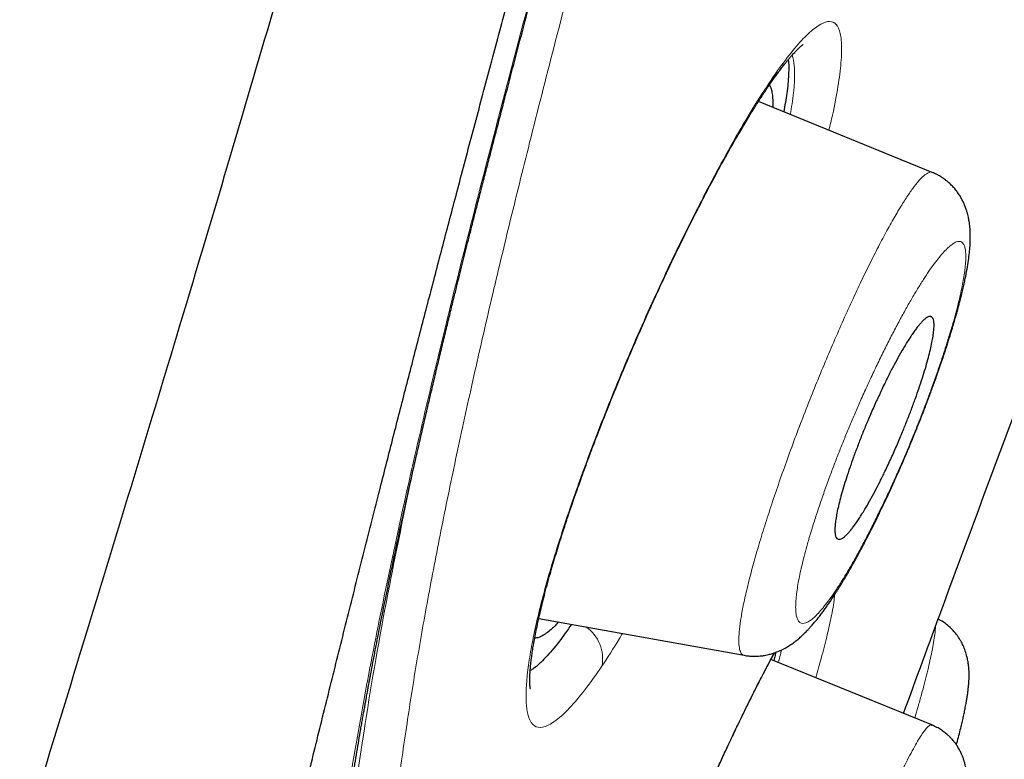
# Model space of a CAD drawing. Header units: millimetres. Extents: x 8 to 473, y 11 to 654.
# Tile 611 of 656: x 438.6 to 446, y 537.53 to 543.09. Entities that reach past the tile are written whole.
import ezdxf

# ---------------------------------------------------------------- set-up
doc = ezdxf.new("R2010")
doc.units = ezdxf.units.MM

msp = doc.modelspace()

# ---------------------------------------------------------------- linework, layer by layer
at = {"color": 7, "linetype": 'Continuous', "lineweight": 30}
for p, q in [((445.4569, 541.9393), (444.1512, 542.4711)), ((442.5018, 538.59), (444.0442, 538.3135)), ((445.4528, 537.7908), (444.2457, 538.2824)), ((444.2511, 538.2925), (444.2727, 538.3323)), ((445.4522, 537.7899), (445.4524, 537.7899))]:
    msp.add_line(p, q, dxfattribs=at)
at = {"color": 8, "linetype": 'Continuous', "lineweight": 0, "flags": 128}
msp.add_lwpolyline([(444.2511, 538.2925), (444.2563, 538.303), (444.2645, 538.3252)], dxfattribs=at)
at = {"color": 8, "linetype": 'Continuous', "lineweight": 0}
for centre, radius, start, end in [((444.097, 542.7614), 0.2068, 324.6458, 343.79403), ((442.693, 538.2888), 0.2886, 348.62955, 55.67213)]:
    msp.add_arc(centre, radius, start, end, dxfattribs=at)
at = {"color": 7, "linetype": 'Continuous', "lineweight": 30}
for points, knots in [([(438.6041, 527.5685), (438.6582, 527.8495), (438.7663, 528.4115), (438.9344, 529.2542), (439.1068, 530.0979), (439.284, 530.9432), (439.4659, 531.7908), (439.6323, 532.5493), (439.7818, 533.2184), (439.913, 533.7971), (440.0466, 534.3789), (440.1828, 534.9642), (440.3217, 535.5534), (440.4634, 536.1474), (440.5958, 536.6956), (440.7181, 537.1969), (440.8295, 537.6501), (440.9429, 538.1075), (441.0583, 538.5694), (441.1757, 539.036), (441.2868, 539.4742), (441.3912, 539.8829), (441.4884, 540.2613), (441.5871, 540.6435), (441.6875, 541.0298), (441.7896, 541.4204), (441.8967, 541.8274), (442.0089, 542.2515), (442.1267, 542.6935), (442.2468, 543.1416), (442.3694, 543.5958), (442.4942, 544.0556), (442.6211, 544.5209), (442.7466, 544.9782), (442.8703, 545.4268), (442.9919, 545.866), (443.115, 546.3087), (443.2396, 546.7549), (443.3654, 547.2039), (443.4505, 547.5059), (443.493, 547.6568)], [0, 0, 0, 0, 0.046678, 0.093358, 0.140035, 0.186703, 0.233358, 0.280003, 0.311414, 0.342826, 0.374242, 0.405664, 0.437095, 0.468531, 0.499969, 0.523309, 0.54665, 0.569991, 0.593334, 0.61668, 0.640026, 0.658366, 0.676703, 0.695034, 0.713361, 0.731682, 0.750001, 0.769982, 0.789965, 0.809955, 0.829953, 0.849958, 0.869969, 0.889983, 0.908331, 0.926677, 0.945019, 0.963356, 0.981684, 1, 1, 1, 1]), ([(441.7579, 547.5418), (441.6464, 547.1452), (441.4234, 546.3517), (441.0926, 545.1868), (440.7647, 544.0437), (440.4404, 542.9271), (440.1201, 541.8405), (439.7851, 540.7199), (439.4365, 539.5677), (439.0755, 538.3852), (438.7203, 537.2274), (438.311, 535.8952), (437.8507, 534.3957), (437.342, 532.7257), (436.8436, 531.069), (436.3555, 529.4191), (435.8772, 527.7709), (435.5684, 526.6698), (435.414, 526.1191)], [0, 0, 0, 0, 0.046615, 0.093262, 0.139918, 0.186571, 0.233221, 0.279892, 0.334936, 0.39, 0.445031, 0.500029, 0.58333, 0.666613, 0.749904, 0.833238, 0.916615, 1, 1, 1, 1]), ([(442.0222, 529.7638), (442.0222, 529.7638), (442.0223, 529.7638), (442.0222, 529.7638), (442.022, 529.7639), (442.0217, 529.7641), (442.0214, 529.7643), (442.0209, 529.7645), (442.0204, 529.7648), (442.0198, 529.7651), (442.0192, 529.7654), (442.0184, 529.7659), (442.0175, 529.7664), (442.0164, 529.7671), (442.015, 529.7679), (442.0135, 529.7688), (442.012, 529.7698), (442.0104, 529.7708), (442.0087, 529.7719), (442.007, 529.7731), (442.0053, 529.7742), (442.0034, 529.7755), (442.0013, 529.777), (441.9991, 529.7787), (441.9969, 529.7803), (441.9948, 529.7819), (441.9922, 529.7839), (441.9892, 529.7863), (441.9855, 529.7893), (441.9813, 529.7927), (441.977, 529.7964), (441.9726, 529.8003), (441.9683, 529.8041), (441.964, 529.808), (441.9589, 529.8129), (441.9525, 529.819), (441.9446, 529.8267), (441.9362, 529.8354), (441.9283, 529.8438), (441.921, 529.8517), (441.9146, 529.8589), (441.908, 529.8665), (441.9012, 529.8744), (441.895, 529.8817), (441.8896, 529.8883), (441.8849, 529.8941), (441.8803, 529.8999), (441.8757, 529.9056), (441.8712, 529.9114), (441.8665, 529.9175), (441.8608, 529.9249), (441.8539, 529.934), (441.8457, 529.9452), (441.8368, 529.9576), (441.8285, 529.9694), (441.8209, 529.9802), (441.8146, 529.9894), (441.8083, 529.9985), (441.8024, 530.0072), (441.7969, 530.0155), (441.7918, 530.0231), (441.7873, 530.03), (441.7831, 530.0363), (441.7794, 530.0421), (441.7758, 530.0476), (441.7716, 530.0541), (441.7666, 530.0621), (441.7604, 530.0718), (441.7537, 530.0825), (441.7464, 530.0942), (441.7386, 530.1069), (441.7249, 530.1294), (441.7053, 530.1626), (441.6847, 530.1987), (441.669, 530.2268), (441.6587, 530.2455), (441.6486, 530.2641), (441.6394, 530.2814), (441.631, 530.2973), (441.6235, 530.3117), (441.6163, 530.3257), (441.6094, 530.3391), (441.6027, 530.3523), (441.5956, 530.3665), (441.5877, 530.3823), (441.5788, 530.4002), (441.5695, 530.4194), (441.5597, 530.4399), (441.5496, 530.4611), (441.5396, 530.4825), (441.53, 530.5032), (441.5215, 530.522), (441.5139, 530.5388), (441.5073, 530.5536), (441.5008, 530.5682), (441.4937, 530.5843), (441.4858, 530.6024), (441.4769, 530.6232), (441.4672, 530.6459), (441.4569, 530.6705), (441.446, 530.697), (441.4343, 530.7256), (441.4238, 530.7519), (441.4147, 530.775), (441.4074, 530.7936), (441.4006, 530.8111), (441.3943, 530.8276), (441.3885, 530.8428), (441.3832, 530.8568), (441.3785, 530.8696), (441.3742, 530.8811), (441.3705, 530.8911), (441.3674, 530.8995), (441.3647, 530.9067), (441.3622, 530.9137), (441.3595, 530.9211), (441.3565, 530.9292), (441.3526, 530.94), (441.3477, 530.9538), (441.3415, 530.9711), (441.334, 530.9924), (441.3251, 531.018), (441.3147, 531.0482), (441.3036, 531.0811), (441.293, 531.1131), (441.2829, 531.1439), (441.2736, 531.1728), (441.2642, 531.2022), (441.2552, 531.2313), (441.2465, 531.2594), (441.2382, 531.2865), (441.2302, 531.3133), (441.2223, 531.3398), (441.2147, 531.3657), (441.2076, 531.3903), (441.201, 531.4134), (441.1949, 531.435), (441.1891, 531.4557), (441.1834, 531.4765), (441.1774, 531.4985), (441.171, 531.522), (441.1635, 531.5499), (441.1549, 531.5826), (441.145, 531.6206), (441.1366, 531.6536), (441.1299, 531.6805), (441.1249, 531.7007), (441.1198, 531.7215), (441.1146, 531.7427), (441.1095, 531.7638), (441.1044, 531.7851), (441.0995, 531.8061), (441.0947, 531.8265), (441.0904, 531.845), (441.0866, 531.8616), (441.0833, 531.8764), (441.0804, 531.8893), (441.0779, 531.9001), (441.0757, 531.9099), (441.0735, 531.9201), (441.0708, 531.9322), (441.0676, 531.9467), (441.0639, 531.9635), (441.0598, 531.9828), (441.0551, 532.0044), (441.0502, 532.0276), (441.0452, 532.0516), (441.0402, 532.0759), (441.0323, 532.1149), (441.0215, 532.1692), (441.0073, 532.2438), (440.9927, 532.324), (440.978, 532.4093), (440.9641, 532.4949), (440.951, 532.5804), (440.9386, 532.6658), (440.9269, 532.752), (440.9174, 532.8272), (440.9097, 532.8912), (440.9037, 532.9433), (440.8979, 532.9964), (440.8932, 533.0411), (440.8897, 533.0761), (440.8874, 533.1001), (440.8853, 533.1215), (440.8835, 533.1402), (440.882, 533.1563), (440.8809, 533.1692), (440.8799, 533.1803), (440.8789, 533.1911), (440.8778, 533.2036), (440.8765, 533.2184), (440.875, 533.2354), (440.8734, 533.2546), (440.8716, 533.2769), (440.8695, 533.3024), (440.8673, 533.3314), (440.8649, 533.3633), (440.8624, 533.398), (440.8594, 533.442), (440.856, 533.4933), (440.8526, 533.5502), (440.8497, 533.6039), (440.8471, 533.6545), (440.8449, 533.7017), (440.843, 533.7455), (440.8415, 533.7833), (440.8403, 533.8155), (440.8393, 533.8434), (440.8383, 533.8715), (440.8374, 533.9012), (440.8365, 533.933), (440.8356, 533.967), (440.8348, 534.0046), (440.8339, 534.0462), (440.8331, 534.0919), (440.8325, 534.1405), (440.8319, 534.1921), (440.8316, 534.2466), (440.8315, 534.3041), (440.8316, 534.3634), (440.832, 534.4278), (440.8327, 534.4954), (440.8339, 534.5656), (440.8352, 534.633), (440.8368, 534.6974), (440.8383, 534.7504), (440.8397, 534.7926), (440.8408, 534.8246), (440.8419, 534.8556), (440.843, 534.8853), (440.8441, 534.9128), (440.8451, 534.9373), (440.846, 534.9581), (440.8467, 534.9753), (440.8473, 534.9887), (440.8479, 535.0002), (440.8484, 535.0118), (440.8491, 535.026), (440.8499, 535.043), (440.8508, 535.063), (440.852, 535.0859), (440.8533, 535.1118), (440.8557, 535.1568), (440.8594, 535.2215), (440.8646, 535.3069), (440.8705, 535.3973), (440.8773, 535.4927), (440.8844, 535.5859), (440.8918, 535.6759), (440.8992, 535.7621), (440.9071, 535.8497), (440.9152, 535.9361), (440.9234, 536.0189), (440.9315, 536.0972), (440.9393, 536.171), (440.9469, 536.2402), (440.9542, 536.3046), (440.9606, 536.3604), (440.9662, 536.4081), (440.9712, 536.4493), (440.9762, 536.4904), (440.9816, 536.534), (440.9881, 536.5863), (440.9961, 536.6481), (441.0055, 536.7204), (441.0161, 536.7992), (441.0279, 536.8847), (441.0399, 536.9698), (441.0521, 537.0537), (441.0641, 537.1347), (441.0765, 537.2171), (441.0891, 537.2986), (441.1026, 537.3838), (441.1169, 537.4725), (441.132, 537.5641), (441.1467, 537.6517), (441.159, 537.7229), (441.1686, 537.7785), (441.1758, 537.8193), (441.1828, 537.859), (441.1896, 537.8972), (441.1961, 537.933), (441.2019, 537.9652), (441.207, 537.9931), (441.2113, 538.0166), (441.2148, 538.0358), (441.2178, 538.052), (441.2207, 538.0679), (441.2241, 538.0865), (441.2284, 538.1094), (441.2335, 538.1371), (441.2397, 538.1698), (441.2468, 538.2076), (441.2547, 538.2495), (441.2633, 538.2941), (441.2721, 538.3399), (441.289, 538.4273), (441.3149, 538.5588), (441.351, 538.7378), (441.3905, 538.9297), (441.4335, 539.1334), (441.4796, 539.3466), (441.527, 539.5618), (441.5755, 539.7775), (441.6189, 539.9672), (441.6566, 540.1299), (441.6883, 540.2653), (441.7201, 540.3997), (441.7515, 540.5313), (441.782, 540.6581), (441.8114, 540.7791), (441.8395, 540.8942), (441.8655, 541), (441.8894, 541.0966), (441.9112, 541.1844), (441.9319, 541.2675), (441.9525, 541.3496), (441.9741, 541.4353), (441.9977, 541.529), (442.0229, 541.6279), (442.0494, 541.7318), (442.0771, 541.8401), (442.107, 541.956), (442.1389, 542.0796), (442.1725, 542.2093), (442.2072, 542.3424), (442.2515, 542.5123), (442.3052, 542.7172), (442.3683, 542.9566), (442.4322, 543.1982), (442.497, 543.4417), (442.5625, 543.6872), (442.6273, 543.9291), (442.6915, 544.1676), (442.7425, 544.3567), (442.7804, 544.4969), (442.8053, 544.5892), (442.8302, 544.681), (442.8549, 544.772), (442.8795, 544.8627), (442.9046, 544.9552), (442.9319, 545.0558), (442.9624, 545.1676), (442.9962, 545.2917), (443.0326, 545.4251), (443.0715, 545.5679), (443.1131, 545.7201), (443.1574, 545.8819), (443.2043, 546.0533), (443.254, 546.2344), (443.3064, 546.4254), (443.3612, 546.625), (443.4184, 546.8332), (443.4781, 547.0501), (443.5405, 547.2768), (443.5831, 547.4316), (443.6048, 547.5106)], [0, 0, 0, 0, 0.0011951, 0.0037321, 0.0058472, 0.0077608, 0.0094968, 0.0111907, 0.0128641, 0.014517, 0.0161495, 0.0177614, 0.0194343, 0.0212952, 0.0233455, 0.0255852, 0.0274779, 0.0294876, 0.0315484, 0.0335132, 0.0353767, 0.0371388, 0.0396345, 0.0418937, 0.0439164, 0.0458285, 0.0478477, 0.0506601, 0.0536631, 0.0568541, 0.060243, 0.0634511, 0.0664786, 0.0693267, 0.0721426, 0.0767612, 0.0815501, 0.0865122, 0.0916843, 0.0950486, 0.0985003, 0.1020395, 0.1056026, 0.1090497, 0.1114379, 0.1137644, 0.1160291, 0.1182321, 0.1203734, 0.1225526, 0.1248658, 0.1282652, 0.131918, 0.1358244, 0.1399842, 0.1426227, 0.1453387, 0.1479395, 0.150367, 0.1526212, 0.1547019, 0.156505, 0.1581539, 0.1596487, 0.1609965, 0.1623635, 0.1645624, 0.1669581, 0.1695507, 0.1723402, 0.1753266, 0.1784475, 0.1878795, 0.197401, 0.2011661, 0.2049368, 0.2085793, 0.2120463, 0.2148504, 0.2175282, 0.2200798, 0.222505, 0.2248047, 0.2271243, 0.2300215, 0.2330954, 0.2363461, 0.2397734, 0.2433405, 0.2467994, 0.2501036, 0.2532532, 0.2556194, 0.2578901, 0.2600657, 0.2622885, 0.2651162, 0.26817, 0.27145, 0.2749561, 0.2786882, 0.2826462, 0.2868301, 0.2894607, 0.2919393, 0.2942536, 0.2964037, 0.2983896, 0.3001802, 0.3018124, 0.3032863, 0.3046019, 0.3055941, 0.3064722, 0.3073038, 0.3082207, 0.3092263, 0.3103207, 0.3122197, 0.3143378, 0.3166459, 0.3199629, 0.3235373, 0.3273692, 0.3314584, 0.3345938, 0.3378652, 0.341192, 0.3443851, 0.3474368, 0.3503471, 0.353116, 0.3559987, 0.3587105, 0.3612515, 0.3636216, 0.365821, 0.3678531, 0.3699096, 0.3721011, 0.3744275, 0.3768889, 0.380316, 0.3839744, 0.3878637, 0.3897038, 0.3915914, 0.3935265, 0.395509, 0.3974868, 0.3993403, 0.4013592, 0.4031988, 0.4048594, 0.4063409, 0.4076681, 0.408809, 0.4097635, 0.4105398, 0.4113969, 0.412458, 0.4137231, 0.4151922, 0.4168652, 0.418742, 0.4207754, 0.4228258, 0.4248843, 0.4269508, 0.4326759, 0.4384625, 0.4452493, 0.451988, 0.4585822, 0.4650323, 0.4713384, 0.4775456, 0.4838229, 0.4874123, 0.4910295, 0.4946745, 0.4983408, 0.5001306, 0.5017386, 0.5031648, 0.504409, 0.5054713, 0.5063516, 0.5069705, 0.5076548, 0.5084797, 0.5094453, 0.5105516, 0.5117987, 0.5131865, 0.5148758, 0.5167356, 0.5187661, 0.5209673, 0.5233234, 0.5270539, 0.5305596, 0.5338403, 0.536896, 0.5397262, 0.5423309, 0.5447098, 0.5464203, 0.5479956, 0.5496003, 0.5513181, 0.5531493, 0.5550939, 0.557152, 0.5595779, 0.5621448, 0.5648532, 0.5677031, 0.5706934, 0.5738241, 0.5770812, 0.5802799, 0.5841356, 0.5878071, 0.5912942, 0.594597, 0.5977155, 0.5993813, 0.6009893, 0.6025396, 0.6040321, 0.6054341, 0.6066364, 0.6076607, 0.6085071, 0.6091757, 0.6096416, 0.610192, 0.6108827, 0.6117137, 0.6126849, 0.6137964, 0.6150481, 0.6164394, 0.6202896, 0.6243267, 0.6285507, 0.6329613, 0.6375582, 0.6413008, 0.6451581, 0.6491115, 0.6529182, 0.6565032, 0.6598668, 0.6630091, 0.6659303, 0.6686306, 0.6711099, 0.6729032, 0.6745602, 0.6761953, 0.6779758, 0.6799032, 0.6825685, 0.6854714, 0.6886119, 0.6919896, 0.6956045, 0.698611, 0.7017637, 0.7049687, 0.7080619, 0.7110406, 0.7146054, 0.7179951, 0.7212092, 0.724247, 0.7257678, 0.72724, 0.7286636, 0.7300385, 0.7313422, 0.7324961, 0.7334784, 0.7343088, 0.7349873, 0.7355137, 0.7360208, 0.7366753, 0.7374779, 0.7384287, 0.7395838, 0.7409016, 0.7423823, 0.7439477, 0.7455282, 0.7471238, 0.7529462, 0.7589615, 0.7651694, 0.7720324, 0.7789442, 0.785785, 0.7925539, 0.7992496, 0.8033968, 0.8075148, 0.8116032, 0.8155707, 0.8193437, 0.8229221, 0.8263062, 0.8294959, 0.8321946, 0.8347369, 0.8371228, 0.8393827, 0.8418097, 0.8444777, 0.847386, 0.8502318, 0.8532746, 0.8565142, 0.8599513, 0.863586, 0.867291, 0.8709543, 0.8775628, 0.8840327, 0.8903648, 0.896997, 0.9034782, 0.9098276, 0.9160471, 0.9221369, 0.9245366, 0.9269156, 0.9292739, 0.9316116, 0.9339285, 0.9362411, 0.9387027, 0.9416264, 0.9447766, 0.9481538, 0.9517582, 0.9555904, 0.9596508, 0.96394, 0.9684587, 0.9732074, 0.9781869, 0.983303, 0.9886433, 0.9942086, 1, 1, 1, 1]), ([(445.2414, 537.8769), (445.3377, 538.1399), (445.5776, 538.7953), (445.9667, 539.8416), (446.4072, 541.0166), (446.8107, 542.0852), (447.0677, 542.7622), (447.1761, 543.0477)], [0, 0, 0, 0, 0.152263, 0.379475, 0.606725, 0.834125, 1, 1, 1, 1]), ([(444.2657, 542.6417), (444.2748, 542.6545), (444.2924, 542.679), (444.3165, 542.7113), (444.3376, 542.7387), (444.3556, 542.7614), (444.3715, 542.7809), (444.3864, 542.7986), (444.4003, 542.8147), (444.4129, 542.8288), (444.4235, 542.8403), (444.4325, 542.8498), (444.4408, 542.8582), (444.449, 542.8664), (444.4578, 542.8747), (444.4665, 542.8827), (444.4742, 542.8893), (444.4805, 542.8944), (444.4849, 542.8978), (444.488, 542.8999), (444.4883, 542.9002), (444.4885, 542.9003)], [0, 0, 0, 0, 0.081225, 0.156017, 0.223813, 0.283602, 0.335532, 0.387759, 0.444944, 0.492852, 0.536914, 0.575147, 0.609683, 0.650026, 0.697291, 0.747822, 0.801266, 0.850364, 0.899566, 0.952466, 1, 1, 1, 1]), ([(444.3753, 542.7853), (444.3754, 542.785), (444.3811, 542.7579), (444.3791, 542.6763), (444.3687, 542.547), (444.3501, 542.4413), (444.3417, 542.3935)], [0, 0, 0, 0, 0.004045, 0.365708, 0.713474, 1, 1, 1, 1]), ([(442.4392, 538.0608), (442.4392, 538.0608), (442.4392, 538.0608), (442.4388, 538.0626), (442.4383, 538.0657), (442.4377, 538.0701), (442.4371, 538.0747), (442.4366, 538.0795), (442.4361, 538.0854), (442.4356, 538.093), (442.4351, 538.1028), (442.4349, 538.1136), (442.4348, 538.1242), (442.4348, 538.1337), (442.435, 538.1437), (442.4354, 538.1558), (442.4361, 538.1721), (442.4373, 538.1921), (442.4395, 538.2206), (442.4431, 538.2572), (442.4485, 538.3015), (442.4549, 538.3457), (442.4624, 538.3929), (442.4714, 538.4437), (442.4825, 538.5009), (442.4956, 538.5635), (442.5104, 538.629), (442.5266, 538.6968), (442.544, 538.7658), (442.564, 538.8416), (442.5847, 538.9164), (442.6056, 538.9889), (442.626, 539.0575), (442.6473, 539.1269), (442.6681, 539.1932), (442.6873, 539.253), (442.7044, 539.3052), (442.7189, 539.3487), (442.7306, 539.3838), (442.7405, 539.4129), (442.7497, 539.44), (442.7591, 539.4672), (442.7688, 539.4953), (442.7812, 539.5311), (442.7975, 539.5774), (442.8188, 539.6371), (442.8436, 539.7059), (442.8723, 539.784), (442.9048, 539.8711), (442.9413, 539.9669), (442.9818, 540.0715), (443.0268, 540.1854), (443.072, 540.2974), (443.1167, 540.4062), (443.1595, 540.5087), (443.2031, 540.6113), (443.2462, 540.7108), (443.2879, 540.8059), (443.3308, 540.902), (443.3745, 540.9984), (443.4186, 541.0942), (443.4603, 541.1833), (443.4995, 541.2658), (443.5353, 541.3403), (443.5678, 541.4073), (443.5972, 541.4671), (443.6243, 541.5216), (443.6489, 541.5709), (443.6709, 541.6143), (443.6886, 541.6492), (443.7022, 541.6758), (443.7122, 541.6953), (443.7217, 541.7137), (443.7327, 541.7349), (443.747, 541.7625), (443.7649, 541.7967), (443.7862, 541.8372), (443.8108, 541.8833), (443.8382, 541.9344), (443.8682, 541.9895), (443.9004, 542.048), (443.9348, 542.1094), (443.9711, 542.1733), (444.0094, 542.2393), (444.0493, 542.3068), (444.0908, 542.3752), (444.1335, 542.4439), (444.1772, 542.512), (444.2219, 542.5792), (444.2508, 542.6206), (444.2657, 542.6417)], [0, 0, 0, 0, 0.004273, 0.010294, 0.016911, 0.023816, 0.029467, 0.03368, 0.038163, 0.043803, 0.050607, 0.05775, 0.063905, 0.06905, 0.073202, 0.079192, 0.086456, 0.095001, 0.104398, 0.120433, 0.135367, 0.149243, 0.162118, 0.177385, 0.19201, 0.207755, 0.224947, 0.23947, 0.254888, 0.271201, 0.288417, 0.301508, 0.315083, 0.328946, 0.341599, 0.352724, 0.362318, 0.370381, 0.376425, 0.381296, 0.386027, 0.39086, 0.395796, 0.400876, 0.409719, 0.420055, 0.431885, 0.44521, 0.460031, 0.476043, 0.493498, 0.512396, 0.532735, 0.549104, 0.566298, 0.5835, 0.600031, 0.615892, 0.631086, 0.648438, 0.66483, 0.680237, 0.694663, 0.708112, 0.719784, 0.730609, 0.740587, 0.74972, 0.757962, 0.764931, 0.769452, 0.773134, 0.776122, 0.780069, 0.785436, 0.792223, 0.800199, 0.809521, 0.820049, 0.831555, 0.844034, 0.857484, 0.871904, 0.887293, 0.90365, 0.920975, 0.939268, 0.958533, 0.978774, 1, 1, 1, 1]), ([(444.2338, 542.5958), (444.2376, 542.5889), (444.2458, 542.5739), (444.2539, 542.5402), (444.2587, 542.4965), (444.2601, 542.4587), (444.2588, 542.433), (444.2585, 542.4274)], [0, 0, 0, 0, 0.204445, 0.447222, 0.690139, 0.933103, 1, 1, 1, 1]), ([(444.0441, 538.3135), (444.056, 538.3117), (444.0784, 538.3082), (444.1108, 538.3064), (444.139, 538.3067), (444.1629, 538.3083), (444.1821, 538.3105), (444.2002, 538.3133), (444.2171, 538.3166), (444.2343, 538.3207), (444.2495, 538.3249), (444.2632, 538.329), (444.277, 538.3337), (444.2922, 538.3394), (444.3111, 538.3472), (444.3384, 538.36), (444.3708, 538.378), (444.4039, 538.3996), (444.4334, 538.4216), (444.4595, 538.4432), (444.4823, 538.4638), (444.5012, 538.4821), (444.5172, 538.4984), (444.5329, 538.515), (444.5511, 538.5352), (444.5709, 538.5582), (444.5925, 538.5844), (444.6139, 538.6116), (444.6343, 538.6388), (444.6531, 538.6645), (444.6713, 538.6902), (444.6897, 538.7169), (444.7086, 538.7451), (444.7292, 538.7767), (444.75, 538.8093), (444.7711, 538.8434), (444.7921, 538.8779), (444.8149, 538.9164), (444.8382, 538.9566), (444.86, 538.9951), (444.8786, 539.0285), (444.8935, 539.0557), (444.9055, 539.078), (444.9163, 539.098), (444.9279, 539.1197), (444.9415, 539.1454), (444.9575, 539.1761), (444.9761, 539.212), (445.0007, 539.2604), (445.0312, 539.3215), (445.0674, 539.3958), (445.1056, 539.476), (445.1456, 539.5622), (445.1873, 539.6544), (445.2306, 539.7526), (445.275, 539.8565), (445.3172, 539.9581), (445.3566, 540.0559), (445.3921, 540.1467), (445.4257, 540.2349), (445.4566, 540.3183), (445.487, 540.4025), (445.5163, 540.4864), (445.5442, 540.5689), (445.5686, 540.6433), (445.5897, 540.71), (445.6079, 540.7691), (445.6231, 540.8204), (445.6354, 540.8633), (445.6443, 540.8953), (445.6515, 540.9217), (445.6585, 540.9476), (445.6669, 540.9799), (445.6766, 541.0181), (445.6865, 541.0596), (445.6961, 541.1017), (445.7072, 541.1538), (445.7185, 541.2132), (445.7287, 541.2766), (445.736, 541.3352), (445.74, 541.3805), (445.742, 541.4173), (445.7427, 541.4468), (445.7426, 541.476), (445.7415, 541.5034), (445.7396, 541.5285), (445.7375, 541.5474), (445.7355, 541.5623), (445.7336, 541.5746), (445.7312, 541.5885), (445.7281, 541.6041), (445.7236, 541.6231), (445.7177, 541.6448), (445.711, 541.6655), (445.7048, 541.6823), (445.6999, 541.6943), (445.6953, 541.7051), (445.6901, 541.7165), (445.6837, 541.7294), (445.6736, 541.7483), (445.6596, 541.7715), (445.6398, 541.7996), (445.618, 541.8259), (445.5939, 541.8508), (445.5745, 541.868), (445.5599, 541.8797), (445.5498, 541.8873), (445.536, 541.8972), (445.516, 541.9101), (445.489, 541.9253), (445.4681, 541.9344), (445.4566, 541.9394)], [0, 0, 0, 0, 0.007763, 0.014673, 0.020685, 0.025767, 0.029896, 0.033059, 0.037616, 0.041564, 0.044949, 0.048265, 0.051242, 0.055255, 0.060391, 0.066639, 0.077969, 0.089282, 0.099887, 0.110027, 0.119922, 0.128504, 0.134536, 0.141892, 0.150647, 0.160683, 0.170344, 0.181598, 0.191293, 0.200063, 0.209002, 0.217832, 0.226806, 0.236363, 0.247574, 0.256568, 0.266396, 0.277051, 0.288348, 0.298427, 0.306811, 0.31351, 0.318533, 0.323043, 0.328042, 0.334138, 0.341331, 0.349619, 0.358992, 0.374172, 0.390232, 0.407171, 0.42499, 0.443691, 0.463278, 0.483761, 0.50514, 0.522896, 0.54099, 0.558368, 0.574907, 0.590603, 0.609032, 0.626133, 0.641902, 0.656339, 0.669441, 0.681137, 0.691052, 0.69913, 0.70365, 0.709786, 0.717588, 0.727057, 0.738082, 0.749203, 0.759987, 0.780151, 0.799004, 0.816346, 0.833293, 0.842367, 0.851576, 0.861012, 0.869954, 0.87748, 0.883923, 0.887134, 0.890679, 0.894612, 0.898967, 0.90411, 0.910167, 0.916489, 0.920917, 0.923933, 0.926343, 0.929263, 0.932703, 0.936303, 0.943986, 0.951068, 0.959014, 0.965848, 0.973108, 0.975411, 0.977678, 0.981009, 0.985887, 0.992248, 1, 1, 1, 1]), ([(444.753, 539.1844), (444.7558, 539.1843), (444.7614, 539.1839), (444.7717, 539.1871), (444.7836, 539.1934), (444.7977, 539.2038), (444.8138, 539.2186), (444.8313, 539.2373), (444.8495, 539.2592), (444.8679, 539.2834), (444.8872, 539.3106), (444.9075, 539.3409), (444.9286, 539.374), (444.9556, 539.4178), (444.9884, 539.474), (445.0264, 539.5441), (445.0641, 539.6173), (445.0969, 539.6843), (445.1249, 539.7435), (445.1482, 539.794), (445.1708, 539.8442), (445.1926, 539.894), (445.2136, 539.9431), (445.239, 540.0037), (445.2682, 540.0762), (445.3005, 540.16), (445.3306, 540.2419), (445.3582, 540.321), (445.3832, 540.3966), (445.4053, 540.4681), (445.4244, 540.5348), (445.4401, 540.5954), (445.4524, 540.65), (445.4617, 540.699), (445.4679, 540.743), (445.4708, 540.7811), (445.4701, 540.8126), (445.4667, 540.8317), (445.4624, 540.8426), (445.4589, 540.8486), (445.4548, 540.8532), (445.4499, 540.8564), (445.4438, 540.8582), (445.4359, 540.8581), (445.4258, 540.855), (445.4139, 540.8485), (445.4, 540.838), (445.3841, 540.8232), (445.3669, 540.8046), (445.3489, 540.7828), (445.3305, 540.7586), (445.3112, 540.7313), (445.2909, 540.701), (445.2698, 540.6679), (445.2426, 540.6238), (445.2094, 540.567), (445.1708, 540.4962), (445.1327, 540.4225), (445.0996, 540.3552), (445.0714, 540.2961), (445.0481, 540.2459), (445.0255, 540.1961), (445.0037, 540.147), (444.9828, 540.0987), (444.9574, 540.0386), (444.928, 539.9663), (444.8954, 539.8823), (444.865, 539.8005), (444.8372, 539.7214), (444.8121, 539.6459), (444.79, 539.5747), (444.771, 539.5082), (444.7554, 539.4479), (444.7432, 539.3933), (444.7341, 539.3443), (444.7281, 539.3002), (444.7254, 539.2619), (444.7262, 539.2301), (444.7309, 539.2061), (444.7387, 539.1903), (444.7469, 539.1872), (444.7506, 539.1857)], [0, 0, 0, 0, 0.009022, 0.018612, 0.02877, 0.039498, 0.050794, 0.062658, 0.073102, 0.083547, 0.093993, 0.104441, 0.11489, 0.125341, 0.142841, 0.159814, 0.176263, 0.192189, 0.202519, 0.212617, 0.222484, 0.232121, 0.241528, 0.250706, 0.2668, 0.282762, 0.298599, 0.314315, 0.329915, 0.345404, 0.360787, 0.37607, 0.390534, 0.405334, 0.420475, 0.435961, 0.451796, 0.467983, 0.47456, 0.481194, 0.487885, 0.494634, 0.50144, 0.51064, 0.520341, 0.530543, 0.541247, 0.552452, 0.56416, 0.574605, 0.585053, 0.595503, 0.605956, 0.616411, 0.626868, 0.644608, 0.661753, 0.678304, 0.694263, 0.704576, 0.714626, 0.724415, 0.733943, 0.743209, 0.752216, 0.768377, 0.784386, 0.800247, 0.815966, 0.831548, 0.846998, 0.862322, 0.877525, 0.891933, 0.906702, 0.921837, 0.937342, 0.953222, 0.969479, 0.986118, 1, 1, 1, 1]), ([(442.6501, 538.5634), (442.6414, 538.554), (442.6187, 538.5293), (442.5852, 538.4988), (442.5493, 538.4709), (442.5168, 538.4524), (442.4906, 538.4427), (442.4769, 538.4431), (442.4715, 538.4433)], [0, 0, 0, 0, 0.1175026, 0.3071426, 0.4969755, 0.6870486, 0.8774424, 1, 1, 1, 1]), ([(445.6381, 537.6415), (445.6393, 537.6458), (445.6459, 537.6697), (445.6569, 537.7117), (445.67, 537.7632), (445.6809, 537.8088), (445.6899, 537.8481), (445.6979, 537.8852), (445.7055, 537.9227), (445.7119, 537.9571), (445.7173, 537.9892), (445.7219, 538.0189), (445.726, 538.0502), (445.7293, 538.0809), (445.7316, 538.1087), (445.7328, 538.1321), (445.7334, 538.1534), (445.7335, 538.1769), (445.7327, 538.2011), (445.7311, 538.2235), (445.7285, 538.2472), (445.7243, 538.2741), (445.7172, 538.3074), (445.7059, 538.3458), (445.6903, 538.3846), (445.6756, 538.4134), (445.6642, 538.4326), (445.6557, 538.4459), (445.6433, 538.4639), (445.6245, 538.4877), (445.5979, 538.5165), (445.5621, 538.5474), (445.529, 538.5714), (445.5068, 538.5819), (445.5011, 538.5847)], [0, 0, 0, 0, 0.011515, 0.063531, 0.117521, 0.160395, 0.201314, 0.240151, 0.280426, 0.32568, 0.358186, 0.39326, 0.430981, 0.470748, 0.506449, 0.536545, 0.561, 0.588478, 0.620228, 0.644719, 0.665832, 0.693022, 0.723901, 0.76119, 0.797731, 0.828852, 0.839161, 0.84924, 0.864328, 0.885833, 0.913585, 0.947249, 0.986285, 1, 1, 1, 1]), ([(442.7477, 538.5459), (442.7166, 538.5013), (442.6466, 538.4011), (442.552, 538.2925), (442.4791, 538.2206), (442.4462, 538.2036), (442.4379, 538.1993)], [0, 0, 0, 0, 0.255494, 0.573903, 0.892156, 1, 1, 1, 1]), ([(442.612, 533.8169), (442.6121, 533.8169), (442.6121, 533.8169), (442.6119, 533.819), (442.6117, 533.8225), (442.6115, 533.8286), (442.6114, 533.8389), (442.6117, 533.8532), (442.6125, 533.8705), (442.6137, 533.8873), (442.6151, 533.9039), (442.6168, 533.9204), (442.6187, 533.9376), (442.621, 533.9564), (442.6238, 533.9773), (442.6273, 534.0008), (442.6315, 534.0273), (442.6366, 534.0576), (442.642, 534.088), (442.6476, 534.1176), (442.6531, 534.1454), (442.6589, 534.1739), (442.6646, 534.2008), (442.6696, 534.2236), (442.6735, 534.2415), (442.6766, 534.255), (442.6791, 534.2662), (442.6828, 534.2822), (442.6883, 534.3061), (442.6963, 534.3394), (442.7057, 534.378), (442.7166, 534.4215), (442.729, 534.4696), (442.7431, 534.5228), (442.7596, 534.5833), (442.7789, 534.652), (442.8013, 534.7295), (442.8265, 534.8143), (442.8547, 534.9065), (442.889, 535.0157), (442.9295, 535.1413), (442.976, 535.2812), (443.0243, 535.4227), (443.0739, 535.5643), (443.1245, 535.7054), (443.1757, 535.8455), (443.2275, 535.9841), (443.2795, 536.1208), (443.3316, 536.2551), (443.3836, 536.3867), (443.4353, 536.5154), (443.4841, 536.6348), (443.5299, 536.7452), (443.5734, 536.8487), (443.6181, 536.9539), (443.6653, 537.0633), (443.7153, 537.1775), (443.7678, 537.296), (443.8204, 537.4126), (443.8726, 537.5267), (443.9242, 537.6375), (443.9771, 537.7493), (444.0273, 537.8535), (444.0746, 537.9499), (444.1188, 538.0385), (444.1632, 538.1257), (444.2077, 538.2114), (444.2365, 538.2652), (444.2511, 538.2925)], [0, 0, 0, 0, 0.006348, 0.013006, 0.019326, 0.026574, 0.035344, 0.048956, 0.060773, 0.07073, 0.079125, 0.087284, 0.095354, 0.103337, 0.112198, 0.12152, 0.131316, 0.142019, 0.153986, 0.162259, 0.171043, 0.18023, 0.188371, 0.195011, 0.200073, 0.203686, 0.206381, 0.209333, 0.216812, 0.225712, 0.235698, 0.246518, 0.258174, 0.270664, 0.283989, 0.29961, 0.316248, 0.333909, 0.352596, 0.372312, 0.398579, 0.424902, 0.450777, 0.476199, 0.501166, 0.525672, 0.549718, 0.573302, 0.596428, 0.6191, 0.641324, 0.663096, 0.681367, 0.699298, 0.717869, 0.737613, 0.758533, 0.780627, 0.803898, 0.825226, 0.847455, 0.870589, 0.894628, 0.914516, 0.934991, 0.956057, 0.977723, 1, 1, 1, 1]), ([(444.2818, 538.3356), (444.2801, 538.3281), (444.2759, 538.3092), (444.2702, 538.2872), (444.2668, 538.2739)], [0, 0, 0, 0, 0.397568, 1, 1, 1, 1]), ([(444.1142, 534.1433), (444.1358, 534.1404), (444.1796, 534.1346), (444.2388, 534.1388), (444.2905, 534.1486), (444.3359, 534.1627), (444.375, 534.1797), (444.4079, 534.1976), (444.4344, 534.2146), (444.4559, 534.2303), (444.473, 534.2441), (444.4879, 534.257), (444.5041, 534.2722), (444.522, 534.2903), (444.5399, 534.31), (444.5562, 534.3294), (444.5745, 534.3524), (444.5943, 534.3792), (444.6151, 534.4092), (444.6326, 534.4359), (444.6476, 534.4597), (444.6615, 534.4823), (444.6761, 534.5069), (444.6906, 534.5319), (444.7039, 534.5554), (444.7153, 534.5759), (444.7254, 534.5944), (444.7387, 534.6191), (444.7563, 534.6524), (444.7789, 534.6963), (444.8037, 534.7455), (444.8309, 534.8011), (444.8609, 534.8641), (444.8939, 534.9347), (444.9282, 535.01), (444.9635, 535.0893), (444.9997, 535.1721), (445.038, 535.2615), (445.0779, 535.3563), (445.1184, 535.4546), (445.1588, 535.5545), (445.1989, 535.6554), (445.2384, 535.7567), (445.2772, 535.858), (445.3151, 535.959), (445.3521, 536.0591), (445.3879, 536.1579), (445.4224, 536.2551), (445.4554, 536.3502), (445.487, 536.4428), (445.5168, 536.5325), (445.5444, 536.6175), (445.5691, 536.6958), (445.5905, 536.7658), (445.6088, 536.8274), (445.6243, 536.8812), (445.6372, 536.9278), (445.648, 536.9679), (445.6563, 537.0001), (445.6632, 537.0274), (445.6693, 537.0526), (445.6758, 537.0801), (445.6827, 537.1104), (445.6899, 537.1445), (445.6968, 537.1796), (445.7028, 537.2135), (445.7076, 537.2446), (445.7113, 537.2733), (445.7142, 537.3011), (445.7161, 537.3261), (445.7171, 537.3487), (445.7174, 537.3684), (445.7171, 537.3888), (445.7162, 537.4074), (445.715, 537.4233), (445.7131, 537.4407), (445.7101, 537.4621), (445.7054, 537.4863), (445.6994, 537.5102), (445.6924, 537.5329), (445.6844, 537.555), (445.6742, 537.579), (445.6615, 537.6042), (445.6489, 537.6256), (445.6382, 537.6416), (445.6312, 537.6513), (445.6248, 537.6598), (445.6173, 537.6693), (445.6074, 537.6811), (445.5936, 537.6961), (445.5756, 537.7136), (445.5527, 537.7332), (445.5244, 537.7537), (445.4907, 537.774), (445.4657, 537.7851), (445.4526, 537.7909)], [0, 0, 0, 0, 0.01297, 0.026373, 0.035484, 0.044731, 0.054792, 0.063083, 0.070913, 0.077381, 0.082529, 0.087849, 0.094707, 0.10306, 0.111799, 0.120442, 0.129041, 0.142533, 0.155474, 0.167099, 0.175029, 0.183687, 0.193074, 0.202328, 0.210329, 0.217079, 0.222778, 0.228467, 0.240753, 0.253668, 0.267478, 0.282481, 0.298675, 0.316059, 0.334635, 0.351868, 0.370014, 0.389074, 0.408956, 0.428903, 0.44875, 0.468505, 0.488176, 0.507767, 0.527294, 0.546763, 0.566175, 0.585529, 0.60482, 0.624043, 0.643192, 0.662215, 0.68021, 0.696837, 0.712096, 0.725988, 0.738519, 0.749692, 0.759505, 0.766233, 0.773719, 0.782105, 0.791542, 0.802566, 0.815231, 0.827219, 0.838328, 0.848633, 0.858461, 0.868624, 0.875214, 0.882057, 0.888729, 0.894676, 0.89916, 0.903306, 0.908882, 0.915608, 0.921761, 0.927091, 0.932591, 0.937753, 0.943683, 0.95038, 0.953157, 0.955611, 0.957724, 0.959665, 0.962829, 0.966626, 0.971453, 0.977271, 0.984023, 0.991632, 1, 1, 1, 1])]:
    msp.add_open_spline(points, degree=3, knots=knots, dxfattribs=at)
at = {"color": 8, "linetype": 'Continuous', "lineweight": 0}
for points, knots in [([(443.8737, 547.5661), (443.7987, 547.2925), (443.649, 546.7462), (443.4296, 545.9417), (443.2157, 545.1513), (443.0082, 544.377), (442.8078, 543.6195), (442.6154, 542.8799), (442.4392, 542.1889), (442.2799, 541.5461), (442.1375, 540.9503), (442.0051, 540.3728), (441.8832, 539.8149), (441.7723, 539.2777), (441.6729, 538.7622), (441.5854, 538.2695), (441.5076, 537.7817), (441.4406, 537.3005), (441.3845, 536.8261), (441.3411, 536.3755), (441.3096, 535.9481), (441.2894, 535.5432), (441.2795, 535.1604), (441.2794, 534.7989), (441.2889, 534.429), (441.3094, 534.0556), (441.3422, 533.6843), (441.3845, 533.3405), (441.4347, 533.0223), (441.4951, 532.7097), (441.5647, 532.4048), (441.6426, 532.1109), (441.724, 531.8441), (441.8079, 531.6036), (441.8929, 531.3885), (441.9831, 531.1865), (442.077, 531.0019), (442.1727, 530.8389), (442.2629, 530.7052), (442.3523, 530.5948), (442.439, 530.5134), (442.5188, 530.4623), (442.5854, 530.4405), (442.6343, 530.4439), (442.6618, 530.4574), (442.6659, 530.4713), (442.6665, 530.4736)], [0, 0, 0, 0, 0.0185326, 0.036999, 0.0554091, 0.0737764, 0.0921182, 0.1104559, 0.1288153, 0.1449265, 0.1610847, 0.1772739, 0.1934765, 0.2096745, 0.2258489, 0.2419807, 0.2580506, 0.2760277, 0.294045, 0.3120985, 0.3301802, 0.3482792, 0.3663813, 0.3844698, 0.4025242, 0.4251685, 0.4477751, 0.4703626, 0.4929463, 0.5155381, 0.5424022, 0.5693018, 0.5962314, 0.623184, 0.6501515, 0.6771242, 0.7089055, 0.74066, 0.772367, 0.804036, 0.8417331, 0.8794403, 0.9171672, 0.9549201, 0.9927018, 1, 1, 1, 1]), ([(442.3259, 529.42), (442.3228, 529.4099), (442.315, 529.3845), (442.2615, 529.3722), (442.1766, 529.3943), (442.0646, 529.4678), (441.9323, 529.6032), (441.7942, 529.7978), (441.6558, 530.0319), (441.5243, 530.2939), (441.3917, 530.6058), (441.2616, 530.9701), (441.1377, 531.3896), (441.0323, 531.8291), (440.9466, 532.2772), (440.8818, 532.7254), (440.8329, 533.2198), (440.8037, 533.7647), (440.7978, 534.32), (440.8132, 534.876), (440.8457, 535.4215), (440.8978, 536.0039), (440.9712, 536.6246), (441.0652, 537.2733), (441.1819, 537.9528), (441.3197, 538.6618), (441.4791, 539.4102), (441.6586, 540.1953), (441.8564, 541.0136), (442.0862, 541.9203), (442.3479, 542.9194), (442.6397, 544.0125), (442.9452, 545.1397), (443.2619, 546.2966), (443.4798, 547.0882), (443.5891, 547.485)], [0, 0, 0, 0, 0.031577, 0.078985, 0.126358, 0.173712, 0.221074, 0.268474, 0.305731, 0.342974, 0.380181, 0.417338, 0.454434, 0.491462, 0.519716, 0.547992, 0.576322, 0.604748, 0.633297, 0.655737, 0.678152, 0.700529, 0.722862, 0.745154, 0.766312, 0.787571, 0.808884, 0.830206, 0.851491, 0.872695, 0.898054, 0.923415, 0.948834, 0.974352, 1, 1, 1, 1]), ([(444.2956, 542.7037), (444.3348, 542.7569), (444.4133, 542.8633), (444.5146, 542.974), (444.6022, 543.0472), (444.6736, 543.0783), (444.7277, 543.0667), (444.763, 543.0106), (444.7783, 542.91), (444.7747, 542.7693), (444.7513, 542.5887), (444.7198, 542.4168), (444.6896, 542.2944), (444.6801, 542.2557)], [0, 0, 0, 0, 0.0956969, 0.1914019, 0.2870766, 0.3826707, 0.4781925, 0.5737794, 0.6694265, 0.7649832, 0.860468, 0.9558875, 1, 1, 1, 1]), ([(444.3904, 542.3737), (444.3953, 542.4006), (444.4116, 542.4915), (444.4236, 542.6179), (444.425, 542.7435), (444.4113, 542.7954), (444.4048, 542.8197)], [0, 0, 0, 0, 0.127767, 0.430589, 0.733855, 1, 1, 1, 1]), ([(442.9759, 538.2319), (442.9327, 538.1699), (442.8461, 538.0457), (442.7317, 537.9123), (442.6308, 537.8191), (442.5461, 537.7714), (442.4794, 537.7697), (442.4365, 537.8124), (442.4135, 537.8869), (442.4047, 537.9796), (442.408, 538.0968), (442.4232, 538.237), (442.4502, 538.3989), (442.489, 538.5811), (442.5394, 538.7822), (442.6015, 539.0008), (442.6747, 539.2347), (442.7575, 539.4804), (442.8487, 539.7353), (442.9474, 539.9967), (443.0525, 540.262), (443.1628, 540.5286), (443.2774, 540.7939), (443.4082, 541.0838), (443.5543, 541.3926), (443.7135, 541.7113), (443.8699, 542.0072), (444.0209, 542.2748), (444.1652, 542.5134), (444.2521, 542.6402), (444.2956, 542.7037)], [0, 0, 0, 0, 0.041679, 0.083431, 0.125209, 0.166945, 0.208591, 0.250152, 0.281339, 0.312561, 0.343809, 0.375063, 0.406301, 0.43751, 0.468696, 0.499897, 0.531119, 0.562348, 0.593597, 0.624865, 0.656141, 0.687417, 0.718695, 0.749999, 0.791698, 0.833322, 0.874924, 0.916537, 0.958201, 1, 1, 1, 1]), ([(444.0446, 538.3155), (444.0419, 538.3154), (444.0308, 538.315), (444.0183, 538.3324), (444.007, 538.3671), (444.0032, 538.4197), (444.0064, 538.4881), (444.0166, 538.5723), (444.034, 538.6717), (444.0586, 538.7859), (444.0903, 538.9143), (444.1289, 539.0551), (444.1736, 539.2061), (444.2237, 539.3652), (444.2786, 539.5308), (444.3379, 539.7017), (444.401, 539.8763), (444.4675, 540.0532), (444.5366, 540.231), (444.6078, 540.4077), (444.6803, 540.5813), (444.7532, 540.7501), (444.8259, 540.9128), (444.8978, 541.0681), (444.9681, 541.2146), (445.0363, 541.351), (445.1016, 541.4759), (445.1633, 541.5875), (445.2211, 541.6854), (445.2743, 541.7685), (445.3226, 541.8364), (445.3656, 541.8882), (445.4029, 541.924), (445.4332, 541.9405), (445.4511, 541.9452), (445.4568, 541.9393), (445.4569, 541.9393)], [0, 0, 0, 0, 0.009674, 0.040789, 0.07175, 0.102598, 0.133388, 0.164179, 0.195038, 0.226045, 0.257294, 0.288718, 0.319926, 0.350961, 0.381878, 0.412721, 0.443531, 0.474353, 0.505239, 0.536185, 0.567064, 0.597903, 0.628724, 0.659545, 0.690382, 0.721257, 0.752206, 0.783204, 0.814092, 0.844907, 0.875701, 0.906525, 0.937441, 0.968523, 0.99986, 1, 1, 1, 1]), ([(445.6901, 541.4034), (445.6858, 541.4086), (445.677, 541.4191), (445.6589, 541.423), (445.6374, 541.4184), (445.6124, 541.4048), (445.5842, 541.3826), (445.5529, 541.352), (445.5187, 541.3134), (445.4819, 541.2669), (445.4427, 541.213), (445.4013, 541.1517), (445.3578, 541.0835), (445.3124, 541.0084), (445.2655, 540.9266), (445.2172, 540.839), (445.1679, 540.7462), (445.118, 540.6487), (445.0677, 540.5472), (445.0174, 540.4423), (444.9673, 540.3346), (444.9206, 540.2309), (444.8774, 540.1321), (444.8377, 540.0387), (444.7991, 539.9449), (444.7615, 539.8512), (444.7253, 539.758), (444.6881, 539.6593), (444.6506, 539.556), (444.6134, 539.4491), (444.579, 539.3452), (444.5476, 539.245), (444.521, 539.1546), (444.4989, 539.0737), (444.4808, 539.0022), (444.4655, 538.9353), (444.453, 538.8733), (444.4433, 538.8163), (444.4359, 538.7611), (444.4314, 538.7091), (444.4306, 538.6618), (444.4338, 538.6226), (444.4408, 538.5917), (444.4517, 538.5693), (444.4663, 538.5556), (444.4848, 538.5511), (444.5069, 538.5555), (444.5323, 538.5687), (444.5609, 538.5905), (444.5926, 538.6206), (444.627, 538.6589), (444.6641, 538.7052), (444.7037, 538.7592), (444.7455, 538.8208), (444.7893, 538.8896), (444.8348, 538.9655), (444.8818, 539.0478), (444.9299, 539.1358), (444.9788, 539.2289), (445.0281, 539.3266), (445.0778, 539.4282), (445.1274, 539.5332), (445.1766, 539.6409), (445.2226, 539.7448), (445.2652, 539.8438), (445.3043, 539.9375), (445.3424, 540.0315), (445.3794, 540.1255), (445.4152, 540.219), (445.4518, 540.3179), (445.4888, 540.4213), (445.5255, 540.5282), (445.5595, 540.6319), (445.5905, 540.7316), (445.6168, 540.8214), (445.6388, 540.9014), (445.6568, 540.9722), (445.6721, 541.0385), (445.6848, 541.1001), (445.6949, 541.1568), (445.7028, 541.212), (445.7079, 541.2641), (445.7094, 541.3117), (445.707, 541.351), (445.701, 541.3827), (445.6938, 541.3965), (445.6901, 541.4034)], [0, 0, 0, 0, 0.012608, 0.025198, 0.037747, 0.050271, 0.06278, 0.075279, 0.087772, 0.100259, 0.11274, 0.125216, 0.137689, 0.150166, 0.162657, 0.175163, 0.187681, 0.200204, 0.212726, 0.225236, 0.237729, 0.2502, 0.260577, 0.270945, 0.281315, 0.291692, 0.30208, 0.312478, 0.32497, 0.337477, 0.35, 0.362539, 0.3751, 0.385591, 0.396078, 0.406525, 0.416945, 0.427349, 0.437744, 0.450213, 0.462686, 0.475167, 0.48766, 0.500171, 0.512703, 0.525224, 0.537719, 0.550202, 0.562682, 0.575167, 0.587662, 0.600172, 0.612702, 0.625256, 0.637844, 0.650426, 0.662981, 0.675517, 0.688037, 0.700545, 0.713038, 0.725517, 0.737981, 0.750432, 0.760803, 0.771173, 0.78155, 0.791938, 0.802337, 0.812747, 0.825245, 0.837745, 0.850239, 0.862719, 0.875181, 0.885554, 0.895915, 0.906271, 0.916629, 0.926997, 0.937377, 0.949853, 0.962352, 0.974876, 0.987424, 1, 1, 1, 1]), ([(442.1978, 530.2617), (442.188, 530.2622), (442.1447, 530.2644), (442.0131, 530.3659), (441.8355, 530.6019), (441.6468, 530.9442), (441.4688, 531.3605), (441.2955, 531.8898), (441.1553, 532.4634), (441.0516, 533.0456), (440.9839, 533.606), (440.9421, 534.2411), (440.9324, 534.9575), (440.9631, 535.7632), (441.0403, 536.6641), (441.1659, 537.6275), (441.3303, 538.6043), (441.4703, 539.2828), (441.5363, 539.6023)], [0, 0, 0, 0, 0.029591, 0.130513, 0.231537, 0.311145, 0.390849, 0.470533, 0.550112, 0.601741, 0.65341, 0.705216, 0.757269, 0.809478, 0.861656, 0.913689, 0.959362, 1, 1, 1, 1]), ([(444.723, 538.7673), (444.7226, 538.759), (444.7203, 538.7159), (444.6999, 538.6085), (444.6657, 538.4545), (444.6278, 538.3052), (444.5963, 538.1943), (444.5824, 538.1453)], [0, 0, 0, 0, 0.071542, 0.371524, 0.596668, 0.821834, 1, 1, 1, 1]), ([(445.3258, 537.8425), (445.3342, 537.8713), (445.352, 537.9324), (445.3762, 538.0196), (445.399, 538.1049), (445.4191, 538.1842), (445.4364, 538.2573), (445.452, 538.3286), (445.4652, 538.3963), (445.4748, 538.4576), (445.4801, 538.5022), (445.4805, 538.522), (445.4806, 538.5288)], [0, 0, 0, 0, 0.088262, 0.187243, 0.286021, 0.384689, 0.483324, 0.581989, 0.700494, 0.819206, 0.938209, 1, 1, 1, 1]), ([(443.1298, 538.4774), (443.1224, 538.4645), (443.0683, 538.3708), (443.0187, 538.2962), (442.9759, 538.2319)], [0, 0, 0, 0, 0.138095, 1, 1, 1, 1]), ([(444.3018, 538.2596), (444.307, 538.2798), (444.316, 538.3143), (444.3218, 538.3421), (444.3241, 538.3536)], [0, 0, 0, 0, 0.587047, 1, 1, 1, 1]), ([(443.0226, 534.118), (442.988, 534.0536), (442.9188, 533.9246), (442.8289, 533.7799), (442.7507, 533.6728), (442.6863, 533.6083), (442.6369, 533.5871), (442.6037, 533.6115), (442.5882, 533.6825), (442.5899, 533.7963), (442.6087, 533.9503), (442.6445, 534.1418), (442.6972, 534.3679), (442.7668, 534.6263), (442.8528, 534.913), (442.9527, 535.2218), (443.0649, 535.5474), (443.1874, 535.8846), (443.3182, 536.2281), (443.4555, 536.5721), (443.5965, 536.9099), (443.7382, 537.2361), (443.8783, 537.5459), (444.0143, 537.8341), (444.1452, 538.0996), (444.2247, 538.2499), (444.2645, 538.3252)], [0, 0, 0, 0, 0.041704, 0.083475, 0.125275, 0.167047, 0.208747, 0.250377, 0.292029, 0.333744, 0.375472, 0.417142, 0.4587, 0.500153, 0.541601, 0.583119, 0.624706, 0.66634, 0.708011, 0.74976, 0.791513, 0.833185, 0.87483, 0.91648, 0.958178, 1, 1, 1, 1]), ([(444.1145, 534.1447), (444.1126, 534.1447), (444.1063, 534.1448), (444.1002, 534.1572), (444.0958, 534.1811), (444.0958, 534.2165), (444.0999, 534.2622), (444.108, 534.3184), (444.1195, 534.3808), (444.1336, 534.4475), (444.1496, 534.5167), (444.1684, 534.5923), (444.19, 534.6741), (444.2144, 534.7621), (444.2431, 534.8618), (444.2767, 534.9737), (444.3153, 535.0978), (444.3567, 535.2268), (444.4006, 535.3598), (444.4468, 535.4963), (444.495, 535.6355), (444.5449, 535.7765), (444.5964, 535.9187), (444.6491, 536.0613), (444.7027, 536.2034), (444.7568, 536.3439), (444.8111, 536.4819), (444.8652, 536.6167), (444.9187, 536.7476), (444.9714, 536.8738), (445.0229, 536.9946), (445.0729, 537.1092), (445.1211, 537.217), (445.1671, 537.3171), (445.2105, 537.4086), (445.2512, 537.4913), (445.289, 537.5647), (445.3237, 537.6286), (445.3551, 537.6825), (445.3829, 537.7261), (445.407, 537.7593), (445.4272, 537.7812), (445.4427, 537.7924), (445.4493, 537.7907), (445.4522, 537.7899)], [0, 0, 0, 0, 0.011129, 0.036136, 0.061067, 0.085913, 0.110701, 0.135455, 0.160199, 0.180831, 0.201491, 0.2222, 0.242978, 0.263854, 0.284817, 0.309878, 0.334835, 0.359713, 0.384532, 0.409307, 0.434053, 0.458785, 0.483523, 0.508291, 0.533107, 0.557914, 0.58271, 0.607502, 0.632294, 0.657085, 0.681878, 0.706677, 0.731491, 0.756338, 0.781229, 0.806077, 0.830884, 0.855666, 0.880444, 0.905234, 0.93006, 0.954948, 0.979933, 1, 1, 1, 1])]:
    msp.add_open_spline(points, degree=3, knots=knots, dxfattribs=at)

doc.saveas('drawing.dxf')
